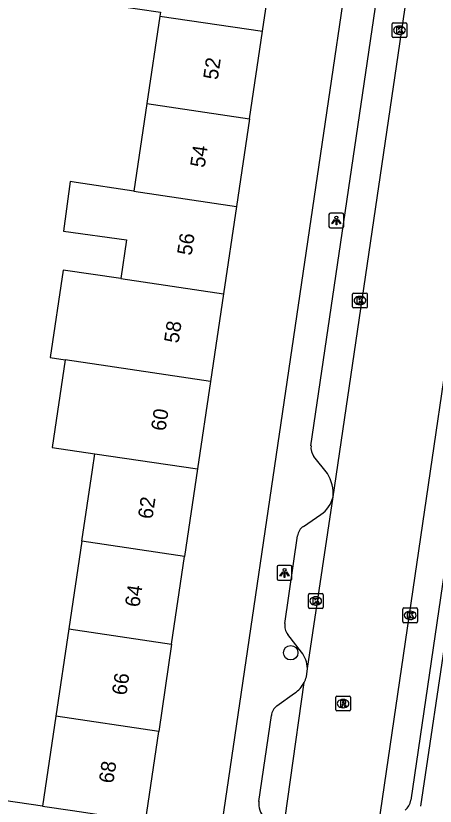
# Model space of a CAD drawing. Extents: x 163686 to 164493, y 382719 to 383870.
# Drawn here: x 163885.2 to 163913.6, y 382977.2 to 383030.8 of the extents above; entities that cross this region are included whole.
import ezdxf

# ---------------------------------------------------------------- set-up
doc = ezdxf.new("R2010")
doc.units = 0
for name, color, linetype in [('IMGEO_Boom', 7, 'Continuous'), ('IMGEO_Kolk', 7, 'Continuous'), ('IMGEO_Lichtpunt', 7, 'Continuous'), ('IMGEO_Pand', 7, 'Continuous'), ('IMGEO_Pand_nummerreeks', 7, 'Continuous'), ('IMGEO_Rijbaan_lokaal_open', 7, 'Continuous'), ('IMGEO_Rioolput', 7, 'Continuous'), ('IMGEO_Voetpad_open', 7, 'Continuous')]:
    doc.layers.add(name, color=color, linetype=linetype)

msp = doc.modelspace()

# ---------------------------------------------------------------- linework, layer by layer
at = {"layer": 'IMGEO_Boom'}
msp.add_circle((163903.82, 382987.6), 0.489, dxfattribs=at)
at = {"layer": 'IMGEO_Kolk'}
for p, q in [((163910.683, 383029.354), (163910.683, 383030.206)), ((163910.758, 383030.28), (163911.61, 383030.28)), ((163911.171, 383030.06), (163911.196, 383030.06)), ((163911.684, 383030.206), (163911.684, 383029.354)), ((163911.194, 383029.5), (163911.169, 383029.5)), ((163911.61, 383029.28), (163910.758, 383029.28)), ((163908.006, 383011.044), (163908.006, 383011.896)), ((163908.081, 383011.97), (163908.933, 383011.97)), ((163909.007, 383011.896), (163909.007, 383011.044)), ((163908.494, 383011.75), (163908.519, 383011.75)), ((163908.933, 383010.97), (163908.081, 383010.97)), ((163908.517, 383011.19), (163908.492, 383011.19)), ((163905.013, 382990.684), (163905.013, 382991.536)), ((163905.088, 382991.61), (163905.94, 382991.61)), ((163906.014, 382991.536), (163906.014, 382990.684)), ((163905.501, 382991.39), (163905.526, 382991.39)), ((163905.94, 382990.61), (163905.088, 382990.61)), ((163905.524, 382990.83), (163905.499, 382990.83)), ((163911.409, 382989.709), (163911.409, 382990.561)), ((163911.484, 382990.635), (163912.336, 382990.635)), ((163911.897, 382990.415), (163911.922, 382990.415)), ((163912.41, 382990.561), (163912.41, 382989.709)), ((163911.92, 382989.855), (163911.895, 382989.855)), ((163912.336, 382989.635), (163911.484, 382989.635))]:
    msp.add_line(p, q, dxfattribs=at)
for points in [[(163910.683, 383029.354), (163910.683, 383030.206)], [(163910.758, 383030.28), (163911.61, 383030.28)], [(163911.684, 383030.206), (163911.684, 383029.354)], [(163911.004, 383029.98), (163911.127, 383029.98), (163911.127, 383029.829), (163911.257, 383029.98), (163911.421, 383029.98), (163911.275, 383029.829), (163911.428, 383029.58), (163911.276, 383029.58), (163911.191, 383029.744), (163911.127, 383029.677), (163911.127, 383029.58), (163911.004, 383029.58), (163911.004, 383029.98)], [(163911.61, 383029.28), (163910.758, 383029.28)], [(163908.006, 383011.044), (163908.006, 383011.896)], [(163908.081, 383011.97), (163908.933, 383011.97)], [(163909.007, 383011.896), (163909.007, 383011.044)], [(163908.327, 383011.67), (163908.45, 383011.67), (163908.45, 383011.519), (163908.58, 383011.67), (163908.744, 383011.67), (163908.598, 383011.519), (163908.751, 383011.27), (163908.599, 383011.27), (163908.514, 383011.434), (163908.45, 383011.367), (163908.45, 383011.27), (163908.327, 383011.27), (163908.327, 383011.67)], [(163908.933, 383010.97), (163908.081, 383010.97)], [(163905.013, 382990.684), (163905.013, 382991.536)], [(163905.088, 382991.61), (163905.94, 382991.61)], [(163906.014, 382991.536), (163906.014, 382990.684)], [(163905.334, 382991.31), (163905.457, 382991.31), (163905.457, 382991.159), (163905.587, 382991.31), (163905.751, 382991.31), (163905.605, 382991.159), (163905.758, 382990.91), (163905.606, 382990.91), (163905.521, 382991.074), (163905.457, 382991.007), (163905.457, 382990.91), (163905.334, 382990.91), (163905.334, 382991.31)], [(163905.94, 382990.61), (163905.088, 382990.61)], [(163911.409, 382989.709), (163911.409, 382990.561)], [(163911.484, 382990.635), (163912.336, 382990.635)], [(163912.41, 382990.561), (163912.41, 382989.709)], [(163911.73, 382990.335), (163911.853, 382990.335), (163911.853, 382990.184), (163911.983, 382990.335), (163912.147, 382990.335), (163912.001, 382990.184), (163912.154, 382989.935), (163912.002, 382989.935), (163911.917, 382990.099), (163911.853, 382990.032), (163911.853, 382989.935), (163911.73, 382989.935), (163911.73, 382990.335)], [(163912.336, 382989.635), (163911.484, 382989.635)]]:
    msp.add_lwpolyline(points, dxfattribs=at)
for centre, start, end in [((163910.76, 383030.204), 91.552, 178.448), ((163910.76, 383030.204), 91.552, 178.448), ((163911.608, 383030.204), 1.552, 88.448), ((163911.608, 383030.204), 1.552, 88.448), ((163910.76, 383029.356), 181.552, 268.448), ((163910.76, 383029.356), 181.552, 268.448), ((163911.608, 383029.356), 271.552, 358.448), ((163911.608, 383029.356), 271.552, 358.448), ((163908.083, 383011.894), 91.552, 178.448), ((163908.083, 383011.894), 91.552, 178.448), ((163908.931, 383011.894), 1.552, 88.448), ((163908.931, 383011.894), 1.552, 88.448), ((163908.083, 383011.046), 181.552, 268.448), ((163908.083, 383011.046), 181.552, 268.448), ((163908.931, 383011.046), 271.552, 358.448), ((163908.931, 383011.046), 271.552, 358.448), ((163905.09, 382991.534), 91.552, 178.448), ((163905.09, 382991.534), 91.552, 178.448), ((163905.938, 382991.534), 1.552, 88.448), ((163905.938, 382991.534), 1.552, 88.448), ((163905.09, 382990.686), 181.552, 268.448), ((163905.09, 382990.686), 181.552, 268.448), ((163905.938, 382990.686), 271.552, 358.448), ((163905.938, 382990.686), 271.552, 358.448), ((163911.486, 382990.559), 91.552, 178.448), ((163911.486, 382990.559), 91.552, 178.448), ((163912.334, 382990.559), 1.552, 88.448), ((163912.334, 382990.559), 1.552, 88.448), ((163911.486, 382989.711), 181.552, 268.448), ((163911.486, 382989.711), 181.552, 268.448), ((163912.334, 382989.711), 271.552, 358.448), ((163912.334, 382989.711), 271.552, 358.448)]:
    msp.add_arc(centre, 0.0765, start, end, dxfattribs=at)
for centre, major_axis, ratio, start_param, end_param in [((163911.17, 383029.78), (-0.387, 0.002), 0.722429, 4.712389, 7.853982), ((163911.195, 383029.78), (-0.39, 0.002), 0.717154, 1.570796, 4.712389), ((163908.493, 383011.47), (-0.387, 0.002), 0.722429, 4.712389, 7.853982), ((163908.518, 383011.47), (-0.39, 0.002), 0.717154, 1.570796, 4.712389), ((163905.5, 382991.11), (-0.387, 0.002), 0.722429, 4.712389, 7.853982), ((163905.525, 382991.11), (-0.39, 0.002), 0.717154, 1.570796, 4.712389), ((163911.896, 382990.135), (-0.387, 0.002), 0.722429, 4.712389, 7.853982), ((163911.921, 382990.135), (-0.39, 0.002), 0.717154, 1.570796, 4.712389)]:
    msp.add_ellipse(centre, major_axis=major_axis, ratio=ratio, start_param=start_param, end_param=end_param, dxfattribs=at)
at = {"layer": 'IMGEO_Lichtpunt'}
for p, q in [((163906.41, 383017.291), (163906.41, 383016.484)), ((163906.41, 383017.291), (163906.41, 383016.484)), ((163907.312, 383017.386), (163906.504, 383017.386)), ((163907.312, 383017.386), (163906.504, 383017.386)), ((163907.406, 383016.484), (163907.406, 383017.291)), ((163907.406, 383016.484), (163907.406, 383017.291)), ((163906.504, 383016.39), (163907.312, 383016.39)), ((163906.504, 383016.39), (163907.312, 383016.39)), ((163902.902, 382993.416), (163902.902, 382992.609)), ((163902.902, 382993.416), (163902.902, 382992.609)), ((163903.804, 382993.511), (163902.996, 382993.511)), ((163903.804, 382993.511), (163902.996, 382993.511)), ((163903.898, 382992.609), (163903.898, 382993.416)), ((163903.898, 382992.609), (163903.898, 382993.416)), ((163902.996, 382992.515), (163903.804, 382992.515)), ((163902.996, 382992.515), (163903.804, 382992.515))]:
    msp.add_line(p, q, dxfattribs=at)
for points in [[(163906.784, 383016.955), (163906.823, 383016.927), (163906.635, 383016.665), (163906.597, 383016.692), (163906.784, 383016.955)], [(163906.886, 383016.907), (163906.933, 383016.907), (163906.933, 383016.585), (163906.886, 383016.585), (163906.886, 383016.907)], [(163906.996, 383016.927), (163907.034, 383016.954), (163907.221, 383016.692), (163907.182, 383016.664), (163906.996, 383016.927)], [(163903.276, 382993.08), (163903.315, 382993.052), (163903.127, 382992.79), (163903.089, 382992.817), (163903.276, 382993.08)], [(163903.488, 382993.052), (163903.526, 382993.079), (163903.713, 382992.817), (163903.674, 382992.789), (163903.488, 382993.052)], [(163903.378, 382993.032), (163903.425, 382993.032), (163903.425, 382992.71), (163903.378, 382992.71), (163903.378, 382993.032)]]:
    msp.add_lwpolyline(points, dxfattribs=at)
for centre in [(163906.909, 383017.089), (163903.401, 382993.214)]:
    msp.add_circle(centre, 0.0994, dxfattribs=at)
for centre, start, end in [((163906.504, 383017.291), 90, 180), ((163906.504, 383017.291), 90, 180), ((163907.312, 383017.291), 0, 90), ((163907.312, 383017.291), 0, 90), ((163906.504, 383016.484), 180, 270), ((163906.504, 383016.484), 180, 270), ((163907.312, 383016.484), 270, 0), ((163907.312, 383016.484), 270, 360), ((163902.996, 382993.416), 90, 180), ((163902.996, 382993.416), 90, 180), ((163903.804, 382993.416), 0, 90), ((163903.804, 382993.416), 0, 90), ((163902.996, 382992.609), 180, 270), ((163902.996, 382992.609), 180, 270), ((163903.804, 382992.609), 270, 0), ((163903.804, 382992.609), 270, 360)]:
    msp.add_arc(centre, 0.0946, start, end, dxfattribs=at)
at = {"layer": 'IMGEO_Pand'}
for points in [[(163895.843, 383036.673), (163891.178, 383037.366), (163890.335, 383031.686), (163894.999, 383030.994), (163894.962, 383030.742)], [(163901.916, 383029.709), (163902.797, 383035.64)], [(163894.962, 383030.742), (163894.081, 383024.811)], [(163894.962, 383030.742), (163901.916, 383029.709)], [(163901.034, 383023.778), (163901.916, 383029.709)], [(163894.081, 383024.811), (163893.2, 383018.881)], [(163894.081, 383024.811), (163901.034, 383023.778)], [(163901.034, 383023.778), (163900.153, 383017.848)], [(163893.2, 383018.881), (163889.297, 383019.46), (163888.889, 383019.522), (163888.434, 383016.165), (163892.711, 383015.587), (163892.319, 383012.95)], [(163893.2, 383018.881), (163900.153, 383017.848)], [(163900.153, 383017.848), (163899.272, 383011.917)], [(163892.319, 383012.95), (163888.417, 383013.53), (163887.537, 383007.599), (163888.549, 383007.449)], [(163892.319, 383012.95), (163899.272, 383011.917)], [(163899.272, 383011.917), (163898.39, 383005.986)], [(163888.549, 383007.449), (163887.668, 383001.517), (163890.557, 383001.088)], [(163898.39, 383005.986), (163891.438, 383007.019), (163888.549, 383007.449)], [(163898.39, 383005.986), (163897.509, 383000.055)], [(163889.676, 382995.157), (163890.394, 382999.997), (163890.557, 383001.088)], [(163890.557, 383001.088), (163897.509, 383000.055)], [(163897.509, 383000.055), (163896.632, 382994.123)], [(163889.676, 382995.157), (163888.796, 382989.226)], [(163896.632, 382994.123), (163889.676, 382995.157)], [(163895.755, 382988.191), (163896.632, 382994.123)], [(163888.796, 382989.226), (163887.915, 382983.295)], [(163888.796, 382989.226), (163895.755, 382988.191)], [(163895.755, 382988.191), (163894.879, 382982.26)], [(163887.915, 382983.295), (163887.012, 382977.207)], [(163894.879, 382982.26), (163887.915, 382983.295)], [(163893.979, 382976.173), (163894.879, 382982.26)], [(163887.012, 382977.207), (163889.034, 382976.907), (163893.979, 382976.173)]]:
    msp.add_lwpolyline(points, dxfattribs=at)
at = {"layer": 'IMGEO_Rijbaan_lokaal_open'}
for points in [[(163906.683, 382998.169), (163915.86, 383060.494)], [(163918.053, 383032.612), (163909.629, 382975.079)], [(163904.947, 382986.544), (163906.683, 382998.169)], [(163904.878, 382985.967), (163904.947, 382986.544)], [(163902.238, 382968.019), (163902.885, 382972.393), (163904.727, 382985.584)]]:
    msp.add_lwpolyline(points, dxfattribs=at)
msp.add_arc((163903.024, 382986.477), 1.922, 332.3362, 344.6295, dxfattribs=at)
at = {"layer": 'IMGEO_Rioolput'}
for p, q in [((163906.864, 382983.73), (163906.864, 382984.582)), ((163906.939, 382984.656), (163907.791, 382984.656)), ((163907.865, 382984.582), (163907.865, 382983.73)), ((163907.352, 382984.436), (163907.377, 382984.436)), ((163907.791, 382983.656), (163906.939, 382983.656)), ((163907.375, 382983.876), (163907.35, 382983.876))]:
    msp.add_line(p, q, dxfattribs=at)
for points in [[(163906.864, 382983.73), (163906.864, 382984.582)], [(163906.939, 382984.656), (163907.791, 382984.656)], [(163907.865, 382984.582), (163907.865, 382983.73)], [(163907.453, 382984.354), (163907.201, 382984.356), (163907.201, 382983.956)], [(163907.201, 382983.956), (163907.325, 382983.956), (163907.325, 382984.118), (163907.336, 382984.118)], [(163907.379, 382984.275), (163907.325, 382984.275), (163907.325, 382984.194)], [(163907.325, 382984.194), (163907.377, 382984.194)], [(163907.383, 382984.089), (163907.454, 382983.956), (163907.594, 382983.956), (163907.529, 382984.082)], [(163907.791, 382983.656), (163906.939, 382983.656)]]:
    msp.add_lwpolyline(points, dxfattribs=at)
for centre, radius, start, end in [((163906.941, 382984.58), 0.0765, 91.552, 178.448), ((163906.941, 382984.58), 0.0765, 91.552, 178.448), ((163907.789, 382984.58), 0.0765, 1.552, 88.448), ((163907.789, 382984.58), 0.0765, 1.552, 88.448), ((163907.335, 382984.065), 0.0533, 26.0293, 88.6989), ((163907.361, 382984.383), 0.19, 274.7715, 282.9687), ((163907.385, 382984.179), 0.0964, 77.0061, 93.1865), ((163907.399, 382984.236), 0.0378, 276.6634, 79.6772), ((163907.452, 382984.244), 0.109, 350.3612, 89.416), ((163907.45, 382984.244), 0.112, 277.5842, 350.9817), ((163907.434, 382984.029), 0.108, 29.5134, 73.7905), ((163906.941, 382983.732), 0.0765, 181.552, 268.448), ((163906.941, 382983.732), 0.0765, 181.552, 268.448), ((163907.789, 382983.732), 0.0765, 271.552, 358.448), ((163907.789, 382983.732), 0.0765, 271.552, 358.448)]:
    msp.add_arc(centre, radius, start, end, dxfattribs=at)
for centre, major_axis, ratio, start_param, end_param in [((163907.351, 382984.156), (-0.387, 0.002), 0.722429, 4.712389, 7.853982), ((163907.376, 382984.156), (-0.39, 0.002), 0.717154, 1.570796, 4.712389)]:
    msp.add_ellipse(centre, major_axis=major_axis, ratio=ratio, start_param=start_param, end_param=end_param, dxfattribs=at)
at = {"layer": 'IMGEO_Voetpad_open'}
for points in [[(163905.193, 383001.625), (163913.496, 383058.068)], [(163909.586, 383046.915), (163899.064, 382975.425), (163896.128, 382975.857)], [(163919.499, 383029.056), (163911.942, 382977.613)], [(163906.301, 382999.738), (163905.387, 383000.894)], [(163904.684, 382996.165), (163905.853, 382996.969)], [(163903.43, 382989.589), (163904.286, 382995.514)], [(163912.626, 382977.201), (163914.464, 382989.496), (163918.521, 382988.903)], [(163904.555, 382987.649), (163903.616, 382988.847)], [(163902.881, 382984.005), (163904.078, 382984.866)], [(163901.664, 382977.533), (163902.518, 382983.342)], [(163887.012, 382977.207), (163874.362, 382979.06), (163874.648, 382981.015)]]:
    msp.add_lwpolyline(points, dxfattribs=at)
for centre, radius, start, end in [((163906.237, 383001.511), 1.05, 173.7506, 215.9756), ((163904.262, 382998.411), 2.433, 354.3013, 33.0656), ((163904.843, 382998.555), 1.88, 302.4998, 348.1596), ((163905.163, 382995.425), 0.881, 122.9051, 174.2145), ((163904.27, 382989.405), 0.86, 167.6644, 220.4807), ((163903.019, 382986.482), 1.929, 1.8379, 37.2265), ((163903.01, 382986.484), 1.939, 303.4343, 332.3448), ((163903.369, 382983.307), 0.852, 124.9722, 177.6254), ((163903.023, 382977.381), 1.368, 173.5994, 223.6152), ((163910.832, 382977.765), 1.12, 311.3314, 352.1961)]:
    msp.add_arc(centre, radius, start, end, dxfattribs=at)

# ---------------------------------------------------------------- texts
at = {"layer": 'IMGEO_Pand_nummerreeks'}
for s, rotation, p in [('52', 81.5476, (163898.873, 383026.379)), ('54', 81.5476, (163897.989, 383020.432)), ('56', 81.5491, (163897.105, 383014.482)), ('58', 81.5491, (163896.222, 383008.536)), ('60', 81.5491, (163895.338, 383002.586)), ('62', 81.5919, (163894.453, 382996.618)), ('64', 81.5919, (163893.571, 382990.65)), ('66', 81.5919, (163892.689, 382984.68)), ('68', 81.5919, (163891.806, 382978.712))]:
    msp.add_text(s, height=1, rotation=rotation, dxfattribs=at).set_placement(p)

doc.saveas('drawing.dxf')
